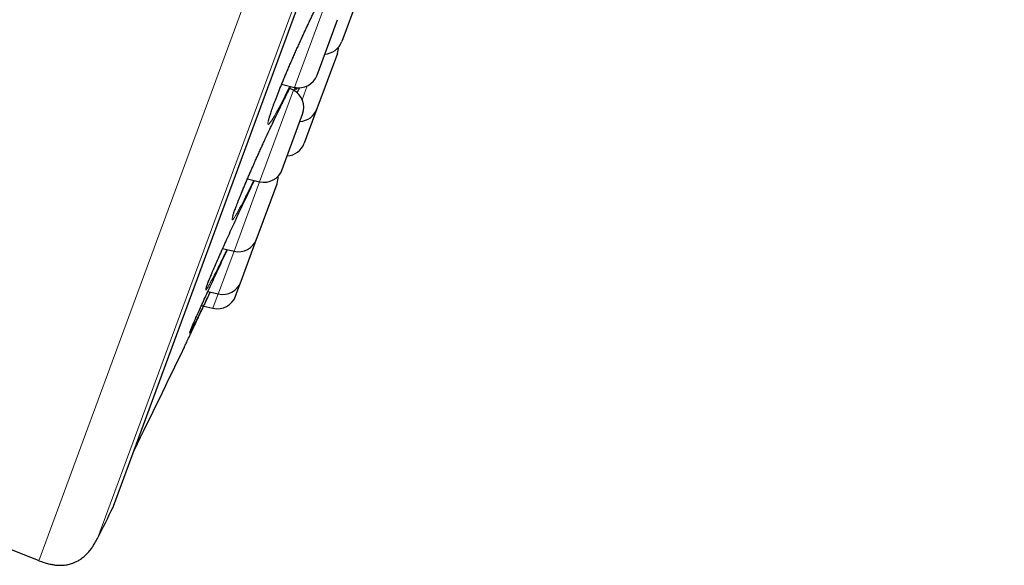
# Model space of a CAD drawing. Header units: millimetres. Extents: x 8 to 778, y 12 to 1829.
# Tile 327 of 334: x 728 to 754, y 1642 to 1656. Entities that reach past the tile are written whole.
import ezdxf

# ---------------------------------------------------------------- set-up
doc = ezdxf.new("R2010")
doc.units = ezdxf.units.MM

msp = doc.modelspace()

# ---------------------------------------------------------------- linework, layer by layer
at = {"color": 8, "linetype": 'Continuous', "lineweight": 0}
for p, q in [((728.735, 1642.193), (752.917, 1707.746)), ((753.696, 1706.324), (730.251, 1642.768)), ((730.657, 1643.577), (753.48, 1705.446)), ((735.445, 1654.697), (736.215, 1656.784)), ((735.343, 1654.42), (735.445, 1654.697)), ((734.501, 1652.14), (735.315, 1654.346)), ((735.365, 1654.42), (735.331, 1654.333)), ((735.676, 1654.457), (735.545, 1654.101)), ((733.806, 1650.256), (734.443, 1651.981)), ((734.443, 1651.981), (734.501, 1652.14)), ((733.381, 1649.102), (733.78, 1650.185)), ((733.78, 1650.185), (733.806, 1650.256)), ((733.237, 1648.713), (733.374, 1649.084)), ((733.374, 1649.084), (733.381, 1649.102))]:
    msp.add_line(p, q, dxfattribs=at)
at = {"color": 7, "linetype": 'Continuous', "lineweight": 30}
for p, q in [((730.665, 1643.597), (753.473, 1705.425)), ((737.096, 1657.037), (736.567, 1655.604)), ((735.988, 1654.902), (736.455, 1656.167)), ((736.454, 1655.298), (735.925, 1653.865)), ((735.926, 1654.734), (735.988, 1654.902)), ((735.012, 1654.498), (735.343, 1654.42)), ((735.315, 1654.346), (735.222, 1654.393)), ((735.062, 1652.391), (735.555, 1653.728)), ((735.925, 1653.865), (735.598, 1652.976)), ((735.027, 1652.295), (735.062, 1652.391)), ((734.128, 1652.056), (734.443, 1651.981)), ((734.38, 1650.541), (734.892, 1651.931)), ((733.962, 1649.409), (734.364, 1650.498)), ((734.364, 1650.498), (734.38, 1650.541)), ((733.486, 1650.254), (733.78, 1650.185)), ((733.821, 1649.027), (733.958, 1649.398)), ((733.958, 1649.398), (733.962, 1649.409)), ((733.106, 1649.147), (733.374, 1649.084)), ((732.939, 1648.784), (732.989, 1648.772)), ((732.997, 1648.77), (733.237, 1648.713))]:
    msp.add_line(p, q, dxfattribs=at)
at = {"color": 8, "linetype": 'Continuous', "lineweight": 0, "flags": 128}
msp.add_lwpolyline([(735.22, 1654.449), (735.184, 1654.373), (735.096, 1654.195), (735.013, 1654.032), (734.937, 1653.887), (734.874, 1653.769), (734.817, 1653.669), (734.765, 1653.582), (734.722, 1653.518), (734.69, 1653.478), (734.668, 1653.463), (734.657, 1653.472), (734.658, 1653.506), (734.669, 1653.564), (734.692, 1653.645), (734.725, 1653.748), (734.768, 1653.872), (734.821, 1654.016), (734.882, 1654.176), (734.952, 1654.352), (735.03, 1654.542), (735.113, 1654.742), (735.202, 1654.95), (735.295, 1655.164), (735.39, 1655.381), (735.488, 1655.598), (735.586, 1655.814), (735.684, 1656.023), (735.779, 1656.225)], dxfattribs=at)
at = {"color": 7, "linetype": 'Continuous', "lineweight": 30}
for centre, radius, start, end in [((736.098, 1655.777), 0.5, 273.3294, 339.7512), ((735.985, 1655.471), 0.5, 339.7512, 358.8009), ((735.457, 1654.907), 0.5, 256.7512, 339.7512), ((735.086, 1653.901), 0.5, 339.7512, 62.7512), ((735.456, 1654.038), 0.5, 273.3294, 339.7512), ((735.128, 1653.149), 0.5, 273.3294, 339.7512), ((734.558, 1652.468), 0.5, 256.7512, 339.7512), ((734.423, 1652.104), 0.5, 339.7512, 2.5849), ((733.895, 1650.671), 0.5, 256.7512, 339.7512), ((733.489, 1649.571), 0.5, 256.7512, 339.7512), ((733.352, 1649.2), 0.5, 256.7512, 339.7512), ((462.155, 1777.77), 300, 333.74462, 334.3049), ((462.314, 1777.712), 300, 333.26848, 333.44128), ((730.478, 1643.667), 0.2, 333.4413, 339.7512), ((865.065, 1984.49), 368.446, 247.99344, 248.28357)]:
    msp.add_arc(centre, radius, start, end, dxfattribs=at)
at = {"color": 8, "linetype": 'Continuous', "lineweight": 0}
for points, knots in [([(729.182, 1714.936), (729.18, 1714.93), (729.175, 1714.918), (729.141, 1714.824), (729.085, 1714.673), (729.007, 1714.461), (728.907, 1714.191), (728.787, 1713.864), (728.646, 1713.483), (728.485, 1713.047), (728.303, 1712.552), (728.098, 1711.998), (727.873, 1711.387), (727.627, 1710.721), (727.362, 1710.003), (727.08, 1709.239), (726.782, 1708.43), (726.468, 1707.58), (726.138, 1706.685), (725.79, 1705.741), (725.424, 1704.749), (725.041, 1703.71), (724.643, 1702.632), (724.232, 1701.517), (723.81, 1700.374), (723.379, 1699.206), (722.94, 1698.016), (722.491, 1696.799), (722.03, 1695.549), (721.558, 1694.27), (721.076, 1692.961), (720.586, 1691.635), (720.091, 1690.293), (719.594, 1688.946), (719.097, 1687.597), (718.599, 1686.248), (718.1, 1684.894), (717.596, 1683.53), (717.09, 1682.157), (716.582, 1680.779), (716.075, 1679.406), (715.572, 1678.041), (715.075, 1676.694), (714.586, 1675.369), (714.106, 1674.067), (713.632, 1672.783), (713.163, 1671.511), (712.699, 1670.254), (712.242, 1669.016), (711.796, 1667.805), (711.361, 1666.625), (710.94, 1665.485), (710.534, 1664.385), (710.144, 1663.328), (709.768, 1662.309), (709.405, 1661.323), (709.054, 1660.374), (708.719, 1659.464), (708.4, 1658.6), (708.099, 1657.785), (707.819, 1657.024), (707.558, 1656.318), (707.318, 1655.666), (707.097, 1655.067), (706.894, 1654.518), (706.711, 1654.02), (706.547, 1653.577), (706.405, 1653.192), (706.284, 1652.865), (706.186, 1652.599), (706.111, 1652.394), (706.056, 1652.246), (706.026, 1652.164), (706.013, 1652.13), (706.017, 1652.14), (706.017, 1652.14)], [0, 0, 0, 0, 0.014, 0.028, 0.042, 0.056, 0.07, 0.08375, 0.0975, 0.11125, 0.125, 0.139, 0.153, 0.167, 0.181, 0.195, 0.20875, 0.2225, 0.23625, 0.25, 0.264, 0.278, 0.292, 0.306, 0.32, 0.33375, 0.3475, 0.36125, 0.375, 0.389, 0.403, 0.417, 0.431, 0.445, 0.45875, 0.4725, 0.48625, 0.5, 0.514, 0.528, 0.542, 0.555999, 0.569999, 0.583749, 0.597499, 0.611249, 0.624999, 0.638999, 0.652999, 0.666999, 0.680999, 0.694999, 0.708749, 0.722499, 0.736249, 0.749999, 0.763999, 0.777999, 0.791999, 0.805999, 0.819999, 0.833749, 0.847499, 0.861249, 0.874999, 0.888999, 0.902999, 0.916999, 0.930999, 0.944999, 0.958749, 0.972499, 0.986249, 0.999999, 1, 1, 1, 1]), ([(734.764, 1653.461), (734.772, 1653.479), (734.813, 1653.567), (734.886, 1653.718), (734.979, 1653.911), (735.07, 1654.095), (735.155, 1654.264), (735.215, 1654.382), (735.243, 1654.434), (735.247, 1654.443)], [0, 0, 0, 0, 0.045144, 0.225354, 0.406124, 0.586314, 0.775049, 0.964436, 1, 1, 1, 1]), ([(735.415, 1654.41), (735.413, 1654.407), (735.4, 1654.385), (735.385, 1654.368), (735.373, 1654.361), (735.371, 1654.376), (735.378, 1654.404), (735.381, 1654.417)], [0, 0, 0, 0, 0.0394293, 0.2939775, 0.5493444, 0.803892, 1, 1, 1, 1]), ([(734.081, 1651.591), (734.055, 1651.54), (734.005, 1651.442), (733.94, 1651.32), (733.882, 1651.214), (733.831, 1651.126), (733.789, 1651.058), (733.758, 1651.014), (733.738, 1650.995), (733.729, 1651), (733.731, 1651.029), (733.744, 1651.083), (733.768, 1651.161), (733.804, 1651.26), (733.849, 1651.38), (733.904, 1651.52), (733.968, 1651.677), (734.041, 1651.851), (734.12, 1652.038), (734.206, 1652.236), (734.297, 1652.443), (734.392, 1652.656), (734.471, 1652.829), (734.517, 1652.931), (734.531, 1652.96)], [0, 0, 0, 0, 0.047086, 0.090703, 0.13432, 0.181543, 0.228915, 0.276131, 0.323124, 0.370265, 0.417256, 0.464294, 0.511484, 0.558523, 0.605354, 0.652333, 0.699164, 0.746064, 0.793115, 0.840015, 0.886909, 0.933952, 0.980846, 1, 1, 1, 1]), ([(733.207, 1649.443), (733.189, 1649.41), (733.153, 1649.342), (733.111, 1649.267), (733.078, 1649.213), (733.057, 1649.184), (733.047, 1649.179), (733.048, 1649.198), (733.06, 1649.242), (733.084, 1649.309), (733.119, 1649.399), (733.154, 1649.488), (733.182, 1649.553), (733.191, 1649.574)], [0, 0, 0, 0, 0.0931947, 0.1892903, 0.2850785, 0.3809664, 0.4771629, 0.5730507, 0.6684857, 0.7642243, 0.8596589, 0.9551839, 1, 1, 1, 1]), ([(732.686, 1648.163), (732.676, 1648.145), (732.655, 1648.106), (732.637, 1648.076), (732.628, 1648.065), (732.631, 1648.08), (732.646, 1648.12), (732.664, 1648.164), (732.68, 1648.202), (732.684, 1648.211)], [0, 0, 0, 0, 0.1406992, 0.3028022, 0.4654269, 0.62753, 0.7889026, 0.9507884, 1, 1, 1, 1])]:
    msp.add_open_spline(points, degree=3, knots=knots, dxfattribs=at)
at = {"color": 7, "linetype": 'Continuous', "lineweight": 30}
for points, knots in [([(734.674, 1653.563), (734.674, 1653.562), (734.674, 1653.562), (734.675, 1653.567), (734.677, 1653.578), (734.681, 1653.597), (734.689, 1653.625), (734.699, 1653.66), (734.712, 1653.704), (734.729, 1653.755), (734.749, 1653.814), (734.772, 1653.879), (734.798, 1653.951), (734.827, 1654.029), (734.858, 1654.112), (734.893, 1654.2), (734.929, 1654.292), (734.967, 1654.388), (735.008, 1654.487), (735.05, 1654.59), (735.095, 1654.697), (735.141, 1654.807), (735.189, 1654.92), (735.239, 1655.036), (735.29, 1655.153), (735.342, 1655.271), (735.395, 1655.39), (735.448, 1655.508), (735.501, 1655.625), (735.553, 1655.74), (735.605, 1655.853), (735.657, 1655.964), (735.708, 1656.074), (735.759, 1656.181), (735.809, 1656.287), (735.859, 1656.389), (735.908, 1656.489), (735.955, 1656.584), (736, 1656.674), (736.044, 1656.76), (736.085, 1656.84), (736.124, 1656.914), (736.156, 1656.973), (736.18, 1657.017), (736.203, 1657.058), (736.228, 1657.103), (736.255, 1657.149), (736.279, 1657.188), (736.299, 1657.219), (736.314, 1657.241), (736.325, 1657.255), (736.331, 1657.263), (736.332, 1657.263), (736.332, 1657.264)], [0, 0, 0, 0, 0.003318, 0.015424, 0.029481, 0.045105, 0.062438, 0.081114, 0.100791, 0.121184, 0.142073, 0.163299, 0.18474, 0.206303, 0.227914, 0.249496, 0.271002, 0.292401, 0.313612, 0.334813, 0.356267, 0.377939, 0.39979, 0.421773, 0.443834, 0.465917, 0.48795, 0.509878, 0.531657, 0.553249, 0.574625, 0.595877, 0.617328, 0.63894, 0.660687, 0.68254, 0.704461, 0.72641, 0.748329, 0.770176, 0.791908, 0.813485, 0.834868, 0.847606, 0.858806, 0.879641, 0.900402, 0.920986, 0.941214, 0.958802, 0.97499, 0.989352, 1, 1, 1, 1]), ([(734.763, 1653.459), (734.777, 1653.489), (734.808, 1653.555), (734.857, 1653.656), (734.908, 1653.763), (734.958, 1653.867), (735.007, 1653.967), (735.055, 1654.064), (735.102, 1654.157), (735.146, 1654.245), (735.188, 1654.328), (735.222, 1654.394), (735.241, 1654.43), (735.248, 1654.443)], [0, 0, 0, 0, 0.075708, 0.171566, 0.268054, 0.365041, 0.462373, 0.559876, 0.657323, 0.754515, 0.851275, 0.947439, 1, 1, 1, 1]), ([(735.412, 1654.275), (735.424, 1654.302), (735.445, 1654.347), (735.465, 1654.394), (735.473, 1654.411)], [0, 0, 0, 0, 0.60918, 1, 1, 1, 1]), ([(734.531, 1652.96), (734.55, 1653.003), (734.603, 1653.119), (734.681, 1653.287), (734.739, 1653.409), (734.764, 1653.461)], [0, 0, 0, 0, 0.252521, 0.680352, 1, 1, 1, 1]), ([(734.091, 1651.968), (734.091, 1651.968), (734.105, 1652.001), (734.135, 1652.07), (734.18, 1652.175), (734.227, 1652.283), (734.276, 1652.395), (734.327, 1652.509), (734.379, 1652.626), (734.432, 1652.744), (734.483, 1652.855), (734.516, 1652.928), (734.531, 1652.96)], [0, 0, 0, 0, 0.002408, 0.112115, 0.223135, 0.335303, 0.448422, 0.562256, 0.676541, 0.790992, 0.905232, 1, 1, 1, 1]), ([(733.191, 1649.574), (733.2, 1649.597), (733.227, 1649.663), (733.283, 1649.791), (733.355, 1649.957), (733.435, 1650.138), (733.521, 1650.331), (733.613, 1650.534), (733.708, 1650.744), (733.807, 1650.959), (733.908, 1651.175), (734.009, 1651.391), (734.111, 1651.606), (734.211, 1651.816), (734.275, 1651.949), (734.307, 1652.014)], [0, 0, 0, 0, 0.042382, 0.121744, 0.201054, 0.280617, 0.359928, 0.439329, 0.518983, 0.598381, 0.677774, 0.757414, 0.836799, 0.920099, 1, 1, 1, 1]), ([(733.748, 1651.081), (733.748, 1651.081), (733.748, 1651.08), (733.748, 1651.084), (733.751, 1651.093), (733.755, 1651.11), (733.762, 1651.134), (733.773, 1651.167), (733.787, 1651.208), (733.804, 1651.257), (733.825, 1651.313), (733.849, 1651.376), (733.875, 1651.445), (733.905, 1651.521), (733.938, 1651.602), (733.973, 1651.687), (734.01, 1651.777), (734.049, 1651.871), (734.077, 1651.936), (734.091, 1651.968)], [0, 0, 0, 0, 0.00155, 0.03851, 0.082219, 0.131639, 0.187163, 0.247433, 0.311166, 0.377303, 0.445075, 0.513932, 0.583477, 0.653409, 0.723489, 0.79347, 0.863207, 0.932593, 1, 1, 1, 1]), ([(734.292, 1652.017), (734.279, 1651.99), (734.234, 1651.898), (734.163, 1651.753), (734.108, 1651.645), (734.081, 1651.591)], [0, 0, 0, 0, 0.174408, 0.586544, 1, 1, 1, 1]), ([(732.684, 1648.211), (732.692, 1648.23), (732.711, 1648.275), (732.754, 1648.374), (732.811, 1648.501), (732.876, 1648.647), (732.951, 1648.81), (733.032, 1648.988), (733.12, 1649.178), (733.213, 1649.379), (733.31, 1649.588), (733.41, 1649.801), (733.51, 1650.015), (733.577, 1650.156), (733.609, 1650.225)], [0, 0, 0, 0, 0.059458, 0.145122, 0.231058, 0.316722, 0.402364, 0.488279, 0.573921, 0.659679, 0.745709, 0.831464, 0.917208, 1, 1, 1, 1]), ([(733.599, 1650.227), (733.594, 1650.217), (733.56, 1650.146), (733.5, 1650.023), (733.419, 1649.858), (733.341, 1649.703), (733.271, 1649.565), (733.226, 1649.478), (733.208, 1649.444), (733.207, 1649.443)], [0, 0, 0, 0, 0.031068, 0.214608, 0.398142, 0.596775, 0.796033, 0.994638, 1, 1, 1, 1]), ([(733.065, 1649.246), (733.065, 1649.247), (733.065, 1649.248), (733.068, 1649.256), (733.072, 1649.271), (733.08, 1649.295), (733.092, 1649.326), (733.106, 1649.365), (733.124, 1649.411), (733.146, 1649.465), (733.169, 1649.521), (733.186, 1649.562), (733.194, 1649.581)], [0, 0, 0, 0, 0.057622, 0.133276, 0.222278, 0.322707, 0.431484, 0.545603, 0.662791, 0.781544, 0.900917, 1, 1, 1, 1]), ([(732.489, 1647.696), (732.489, 1647.695), (732.488, 1647.693), (732.492, 1647.702), (732.502, 1647.723), (732.519, 1647.759), (732.542, 1647.808), (732.571, 1647.87), (732.606, 1647.943), (732.647, 1648.029), (732.693, 1648.126), (732.744, 1648.234), (732.799, 1648.352), (732.859, 1648.477), (732.923, 1648.613), (732.99, 1648.754), (733.059, 1648.902), (733.119, 1649.028), (733.156, 1649.106), (733.168, 1649.132)], [0, 0, 0, 0, 0.008241, 0.073569, 0.136332, 0.19999, 0.264097, 0.329136, 0.392009, 0.455779, 0.520003, 0.585164, 0.648043, 0.711818, 0.776045, 0.841206, 0.904174, 0.968039, 1, 1, 1, 1]), ([(733.163, 1649.134), (733.161, 1649.129), (733.129, 1649.062), (733.072, 1648.944), (732.991, 1648.776), (732.914, 1648.619), (732.844, 1648.475), (732.782, 1648.351), (732.73, 1648.25), (732.698, 1648.187), (732.687, 1648.166), (732.686, 1648.163)], [0, 0, 0, 0, 0.0108958, 0.1418655, 0.2728315, 0.4146655, 0.5569464, 0.6987604, 0.8399017, 0.9814887, 1, 1, 1, 1]), ([(732.644, 1648.111), (732.644, 1648.111), (732.643, 1648.11), (732.645, 1648.114), (732.648, 1648.123), (732.655, 1648.141), (732.665, 1648.166), (732.676, 1648.192), (732.684, 1648.212), (732.687, 1648.218)], [0, 0, 0, 0, 0.025742, 0.147322, 0.29943, 0.479796, 0.681144, 0.895331, 1, 1, 1, 1]), ([(728.735, 1642.193), (728.779, 1642.177), (728.862, 1642.145), (728.982, 1642.112), (729.09, 1642.09), (729.185, 1642.078), (729.274, 1642.073), (729.357, 1642.075), (729.431, 1642.083), (729.494, 1642.095), (729.553, 1642.109), (729.617, 1642.13), (729.69, 1642.16), (729.773, 1642.204), (729.863, 1642.265), (729.958, 1642.348), (730.044, 1642.443), (730.121, 1642.545), (730.188, 1642.65), (730.229, 1642.727), (730.251, 1642.768)], [0, 0, 0, 0, 0.077515, 0.145428, 0.204956, 0.257139, 0.302834, 0.351852, 0.392783, 0.426285, 0.456358, 0.492772, 0.536186, 0.587015, 0.646076, 0.714695, 0.79478, 0.855773, 0.923849, 1, 1, 1, 1])]:
    msp.add_open_spline(points, degree=3, knots=knots, dxfattribs=at)

doc.saveas('drawing.dxf')
